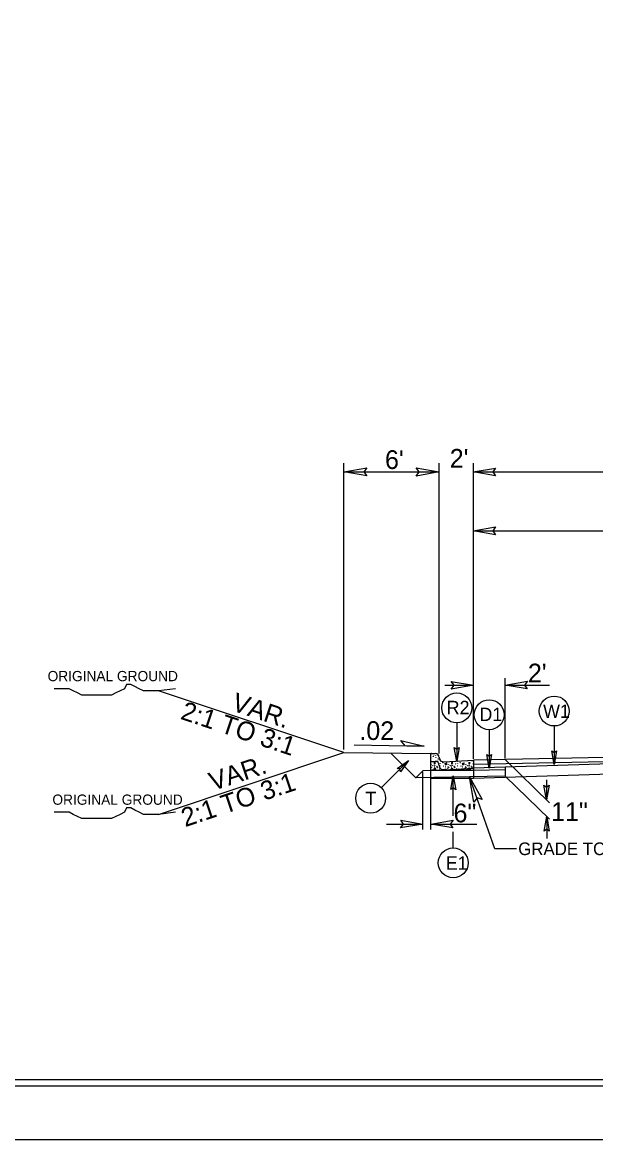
# Model space of a CAD drawing. Extents: x 957297 to 961629, y 830661 to 840840.
# Drawn here: x 959109.6 to 959348.5, y 834588 to 835053.4 of the extents above; entities that cross this region are included whole.
import ezdxf

# ---------------------------------------------------------------- set-up
doc = ezdxf.new("R2010")
doc.units = 0
for name, color, linetype in [('Old_Level_1', 7, 'Continuous'), ('Old_Level_11', 7, 'Continuous'), ('Old_Level_21', 7, 'Continuous'), ('Old_Level_3', 7, 'Continuous'), ('Prop Dimension Text', 7, 'Continuous'), ('Sheet Plot Border Inside CELL', 7, 'Continuous'), ('Sheet Plot Border Outside CELL', 7, 'Continuous'), ('Sheet Typical CELL', 7, 'Continuous'), ('Typical ID Circle CELL', 7, 'Continuous'), ('Typical Terminator CELL', 7, 'Continuous'), ('Typical Text ID Circle CELL', 7, 'Continuous')]:
    doc.layers.add(name, color=color, linetype=linetype)

msp = doc.modelspace()

# ---------------------------------------------------------------- linework, layer by layer
at = {"layer": 'Old_Level_1'}
for p, q in [((959243.49, 834750.59), (959243.49, 834869.74)), ((959283.31, 834748.85), (959283.31, 834869.74)), ((959297.55, 834746.61), (959297.55, 834869.74)), ((959243.49, 834866.11), (959283.31, 834866.11)), ((959297.55, 834866.11), (959577.94, 834866.11)), ((959297.5, 834841.55), (959437.72, 834841.55)), ((959310.76, 834746.81), (959310.76, 834780.24)), ((959243.49, 834749.23), (959166.3, 834774.97)), ((959285.62, 834777.31), (959297.55, 834777.31)), ((959310.76, 834777.31), (959329.24, 834777.31)), ((959247.84, 834752.45), (959277.06, 834751.87)), ((959166.3, 834723.5), (959243.49, 834749.23)), ((959243.49, 834749.23), (959279.75, 834748.87)), ((959273.48, 834738.71), (959263.16, 834749.04)), ((959437.72, 834748.86), (959297.55, 834746.02)), ((959437.72, 834747.13), (959297.55, 834744.3)), ((959437.72, 834747.13), (959297.55, 834742.74)), ((959279.75, 834738.46), (959279.75, 834745.28)), ((959280.06, 834745.59), (959281.54, 834745.59)), ((959285.16, 834742.12), (959297.55, 834742.74)), ((959437.72, 834742.86), (959297.55, 834738.46)), ((959297.55, 834742.74), (959297.55, 834738.46)), ((959310.76, 834742.01), (959297.55, 834741.75)), ((959310.76, 834746.29), (959329.23, 834728.36)), ((959310.76, 834743.15), (959310.76, 834739.46)), ((959276.45, 834741.68), (959273.48, 834738.71)), ((959310.76, 834739.46), (959273.48, 834738.71)), ((959279.75, 834741.75), (959276.45, 834741.68)), ((959276.45, 834717.19), (959276.45, 834741.23)), ((959279.75, 834717.19), (959279.75, 834740.95)), ((959297.55, 834738.46), (959279.75, 834738.46)), ((959306.5, 834709.17), (959295.97, 834739.17)), ((959310.76, 834739.46), (959329.23, 834721.54)), ((959328.02, 834737.9), (959328.02, 834729.54)), ((959261.26, 834719.49), (959276.45, 834719.49)), ((959279.75, 834719.49), (959299.02, 834719.49)), ((959328.08, 834722.64), (959328.09, 834713.42)), ((959315.54, 834709.17), (959306.5, 834709.17))]:
    msp.add_line(p, q, dxfattribs=at)
for centre, radius, start, end in [((959280.06, 834745.28), 0.309, 90, 180), ((959281.54, 834743.81), 1.78, 1.0734, 90), ((959285.07, 834743.88), 1.76, 181.0734, 272.8624)]:
    msp.add_arc(centre, radius, start, end, dxfattribs=at)
at = {"layer": 'Old_Level_11'}
for p, q in [((959269.06, 834752.03), (959267.32, 834754.28)), ((959267.32, 834754.28), (959277.06, 834751.87)), ((959277.06, 834751.87), (959269.06, 834752.03))]:
    msp.add_line(p, q, dxfattribs=at)
for points in [[(959253.1, 834864.46), (959243.49, 834866.11), (959253.15, 834867.82), (959251.93, 834866.11)], [(959273.71, 834867.77), (959283.31, 834866.11), (959273.65, 834864.4), (959274.88, 834866.11)], [(959297.74, 834728.58), (959295.97, 834739.17), (959301.25, 834729.75), (959299.04, 834730.42)]]:
    msp.add_lwpolyline(points, close=True, dxfattribs=at)
at = {"layer": 'Old_Level_21'}
for points in [[(959173.4, 834775.85), (959166.3, 834774.97), (959164.53, 834774.97), (959161.87, 834774.97), (959160.09, 834774.97), (959158.32, 834775.85), (959156.54, 834776.74), (959154.77, 834777.62), (959153, 834777.62), (959152.1, 834775.85), (959150.34, 834774.97), (959148.56, 834774.07), (959146.79, 834773.2), (959145.02, 834773.2), (959143.25, 834773.2), (959141.47, 834773.2), (959139.7, 834773.2), (959137.92, 834773.2), (959136.15, 834773.2), (959134.38, 834773.2), (959132.61, 834774.07), (959130.84, 834774.97), (959129.07, 834775.85), (959126.39, 834775.85), (959124.62, 834775.85), (959122.85, 834775.85)], [(959173.4, 834724.38), (959166.3, 834723.5), (959164.53, 834723.5), (959161.87, 834723.5), (959160.09, 834723.5), (959158.32, 834724.38), (959156.54, 834725.28), (959154.77, 834726.16), (959153, 834726.16), (959152.1, 834724.38), (959150.34, 834723.5), (959148.56, 834722.61), (959146.79, 834721.73), (959145.02, 834721.73), (959143.25, 834721.73), (959141.47, 834721.73), (959139.7, 834721.73), (959137.92, 834721.73), (959136.15, 834721.73), (959134.38, 834721.73), (959132.61, 834722.61), (959130.84, 834723.5), (959129.07, 834724.38), (959126.39, 834724.38), (959124.62, 834724.38), (959122.85, 834724.38)]]:
    msp.add_lwpolyline(points, dxfattribs=at)
at = {"layer": 'Old_Level_3'}
for p, q in [((959279.75, 834745.31), (959279.75, 834748.57)), ((959280.06, 834748.87), (959281.54, 834748.87)), ((959283.46, 834746.68), (959283.34, 834746.52)), ((959279.75, 834741.75), (959279.75, 834745.31)), ((959281.03, 834742.16), (959281.53, 834742.86)), ((959281.71, 834742.2), (959281.03, 834742.16)), ((959281.12, 834745.06), (959281.12, 834744.44)), ((959281.75, 834745.03), (959281.12, 834745.06)), ((959281.12, 834744.44), (959281.75, 834745.03)), ((959281.53, 834742.86), (959281.71, 834742.2)), ((959283.34, 834746.52), (959283.5, 834746.55)), ((959285.16, 834745.41), (959297.55, 834746.02)), ((959285.16, 834745.41), (959285.16, 834745.41)), ((959285.45, 834741.87), (959285.81, 834742.52)), ((959286.41, 834742.1), (959285.45, 834741.87)), ((959285.65, 834744.63), (959285.75, 834744.1)), ((959286.54, 834744.37), (959285.65, 834744.63)), ((959285.75, 834744.1), (959286.54, 834744.37)), ((959285.81, 834742.52), (959286.41, 834742.1)), ((959288.26, 834742.16), (959288.75, 834742.86)), ((959288.94, 834742.2), (959288.26, 834742.16)), ((959288.35, 834745.06), (959288.35, 834744.44)), ((959288.98, 834745.03), (959288.35, 834745.06)), ((959288.35, 834744.44), (959288.98, 834745.03)), ((959288.75, 834742.86), (959288.94, 834742.2)), ((959292.68, 834741.87), (959293.04, 834742.52)), ((959293.64, 834742.1), (959292.68, 834741.87)), ((959292.88, 834744.63), (959292.98, 834744.1)), ((959293.77, 834744.37), (959292.88, 834744.63)), ((959292.98, 834744.1), (959293.77, 834744.37)), ((959293.04, 834742.52), (959293.64, 834742.1)), ((959295.48, 834742.16), (959295.98, 834742.86)), ((959296.17, 834742.2), (959295.48, 834742.16)), ((959295.58, 834745.06), (959295.58, 834744.44)), ((959296.2, 834745.03), (959295.58, 834745.06)), ((959295.58, 834744.44), (959296.2, 834745.03)), ((959295.98, 834742.86), (959296.17, 834742.2)), ((959297.55, 834746.02), (959297.55, 834741.75)), ((959297.55, 834741.75), (959279.75, 834741.75))]:
    msp.add_line(p, q, dxfattribs=at)
for centre in [(959279.81, 834747.01), (959280.63, 834746.91), (959280.8, 834747.71), (959281.72, 834748.1), (959281.89, 834747.11), (959282.91, 834747.97), (959282.94, 834746.58), (959279.91, 834744.24), (959280.04, 834743.09), (959280.5, 834745.52), (959280.5, 834742.16), (959280.66, 834743.81), (959281.23, 834743.32), (959281.49, 834743.9), (959282.35, 834743.54), (959282.51, 834742.95), (959282.58, 834745.72), (959282.88, 834744.53), (959283.37, 834742.46), (959283.54, 834743.45), (959283.64, 834743.74), (959283.67, 834744.6), (959283.77, 834745.69), (959284.1, 834742.62), (959284.83, 834745.03), (959285.12, 834743.58), (959285.82, 834743.28), (959286.38, 834744.86), (959286.84, 834742.72), (959286.94, 834743.28), (959287.14, 834744.24), (959287.26, 834743.09), (959287.73, 834742.16), (959287.89, 834743.81), (959288.45, 834743.32), (959288.72, 834743.9), (959289.58, 834743.54), (959289.74, 834742.95), (959290.11, 834744.53), (959290.6, 834742.46), (959290.77, 834743.45), (959290.86, 834743.74), (959290.9, 834744.6), (959291.33, 834742.62), (959292.05, 834745.03), (959292.35, 834743.58), (959293.05, 834743.28), (959293.61, 834744.86), (959294.07, 834742.72), (959294.17, 834743.28), (959294.37, 834744.24), (959294.49, 834743.09), (959294.95, 834745.52), (959294.95, 834742.16), (959295.12, 834743.81), (959295.68, 834743.32), (959295.94, 834743.9), (959296.8, 834743.54), (959296.97, 834742.95), (959297.03, 834745.72), (959297.33, 834744.53), (959279.95, 834741.9), (959287.17, 834741.9), (959294.4, 834741.9)]:
    msp.add_circle(centre, 0.0464, dxfattribs=at)
for centre, radius, start, end in [((959280.06, 834748.57), 0.309, 90, 180), ((959279.95, 834748.79), 0.0464, 259.6531, 10.3469), ((959281.54, 834747.09), 1.78, 1.0734, 90), ((959285.07, 834747.16), 1.76, 181.0734, 272.8624), ((959279.71, 834743.28), 0.0464, 330.4173, 29.5827), ((959287.73, 834745.52), 0.0464, 167.7795, 17.938), ((959291, 834745.69), 0.0464, 169.8374, 15.8801)]:
    msp.add_arc(centre, radius, start, end, dxfattribs=at)
at = {"layer": 'Sheet Plot Border Inside CELL'}
msp.add_lwpolyline([(960390.3, 835665.58), (958723.8, 835665.58), (958723.8, 834610.48), (960390.3, 834610.48)], close=True, dxfattribs=at)
at = {"layer": 'Sheet Plot Border Outside CELL'}
msp.add_lwpolyline([(960394.8, 835688.03), (958710.8, 835688.03), (958710.8, 834588.03), (960394.8, 834588.03)], close=True, dxfattribs=at)
at = {"layer": 'Sheet Typical CELL'}
msp.add_lwpolyline([(960377.8, 835663.03), (958877.8, 835663.03), (958877.8, 834613.03), (960377.8, 834613.03)], close=True, dxfattribs=at)
at = {"layer": 'Typical ID Circle CELL'}
for p, q in [((959290.59, 834761.63), (959290.59, 834745.54)), ((959304.1, 834758.78), (959304.1, 834742.69)), ((959331.19, 834760.32), (959331.19, 834744.23)), ((959259.12, 834734.62), (959270.49, 834746)), ((959289.14, 834722.86), (959289.14, 834739.56)), ((959289.14, 834709.53), (959289.14, 834716.17))]:
    msp.add_line(p, q, dxfattribs=at)
for centre in [(959290.59, 834767.85), (959304.1, 834765), (959331.19, 834766.54), (959254.72, 834730.22), (959289.14, 834703.31)]:
    msp.add_circle(centre, 6.23, dxfattribs=at)
at = {"layer": 'Typical Terminator CELL'}
for points in [[(959306.72, 834864.52), (959297.5, 834866.11), (959306.77, 834867.75), (959305.59, 834866.11)], [(959306.72, 834839.96), (959297.5, 834841.55), (959306.77, 834843.19), (959305.59, 834841.55)], [(959288.33, 834778.9), (959297.55, 834777.31), (959288.28, 834775.67), (959289.46, 834777.31)], [(959319.98, 834775.72), (959310.76, 834777.31), (959320.03, 834778.95), (959318.85, 834777.31)], [(959291.58, 834751.31), (959290.59, 834745.54), (959289.56, 834751.34), (959290.59, 834750.6)], [(959305.09, 834748.45), (959304.1, 834742.69), (959303.08, 834748.49), (959304.1, 834747.75)], [(959332.18, 834750), (959331.19, 834744.23), (959330.16, 834750.03), (959331.19, 834749.29)], [(959265.72, 834742.62), (959270.49, 834746), (959267.12, 834741.17), (959266.92, 834742.42)], [(959288.15, 834733.8), (959289.14, 834739.56), (959290.17, 834733.77), (959289.14, 834734.5)], [(959329.07, 834735.6), (959328.02, 834729.54), (959326.94, 834735.64), (959328.02, 834734.86)], [(959267.23, 834721.07), (959276.45, 834719.49), (959267.18, 834717.85), (959268.36, 834719.49)], [(959288.97, 834717.9), (959279.75, 834719.49), (959289.03, 834721.12), (959287.85, 834719.49)], [(959327.04, 834716.57), (959328.08, 834722.64), (959329.16, 834716.54), (959328.09, 834717.32)]]:
    msp.add_lwpolyline(points, close=True, dxfattribs=at)

# ---------------------------------------------------------------- texts
at = {"layer": 'Old_Level_1'}
msp.add_text('GRADE TO THIS LINE', height=5.2473, dxfattribs=at).set_placement((959316.2, 834706.54))
at = {"layer": 'Old_Level_11'}
msp.add_text('11"', height=7.801, dxfattribs=at).set_placement((959329.9, 834720.77))
at = {"layer": 'Old_Level_21'}
for p in [(959120.14, 834778.96), (959122.13, 834727.5)]:
    msp.add_text('ORIGINAL GROUND', height=4.2722, dxfattribs=at).set_placement(p)
at = {"layer": 'Old_Level_3'}
for s, p in [("6'", (959260.69, 834867.35)), ("2'", (959287.68, 834867.88))]:
    msp.add_text(s, height=7.801, dxfattribs=at).set_placement(p)
for s, rotation, p in [('2:1 TO 3:1', 341.5652, (959175.09, 834763.35)), ('VAR.', 341.5652, (959196.34, 834766.93)), ('.02', 359.4336, (959249.98, 834754.55)), ('VAR.', 18.4348, (959188.97, 834733.17)), ('2:1 TO 3:1', 18.4348, (959177.41, 834718.16))]:
    msp.add_text(s, height=7.801, rotation=rotation, dxfattribs=at).set_placement(p)
at = {"layer": 'Prop Dimension Text'}
for s, p in [("2'", (959320.23, 834778.47)), ('6"', (959289.25, 834720.19))]:
    msp.add_text(s, height=7.801, rotation=0, dxfattribs=at).set_placement(p)
at = {"layer": 'Typical Text ID Circle CELL'}
for s, p in [('R2', (959286.39, 834765.22)), ('D1', (959300.05, 834762.37)), ('W1', (959326.57, 834763.69)), ('E1', (959286, 834700.46))]:
    msp.add_text(s, height=5.572, dxfattribs=at).set_placement(p)
msp.add_text('T', height=5.57, rotation=360, dxfattribs=at).set_placement((959252.54, 834727.35))

doc.saveas('drawing.dxf')
